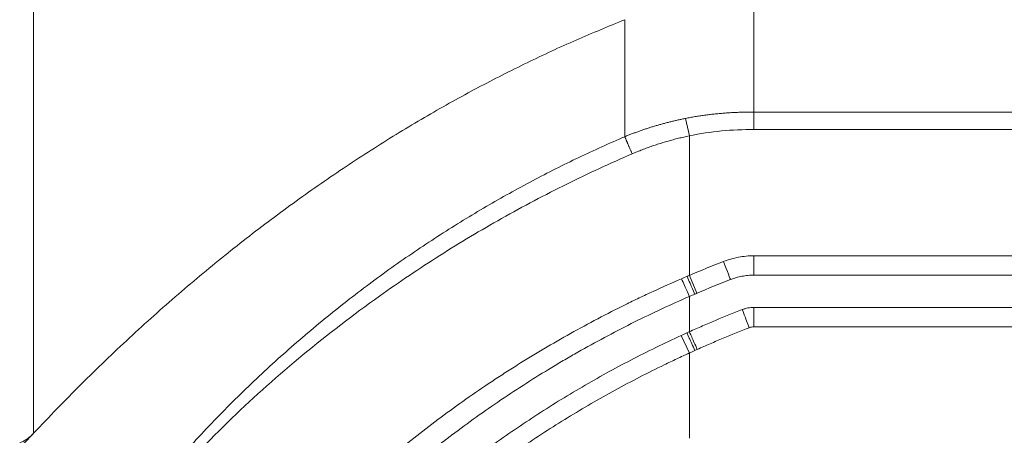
# Model space of a CAD drawing. Header units: millimetres. Extents: x 0 to 594, y 0 to 420.
# Tile 205 of 420: x 231.91 to 239.54, y 321.08 to 324.3. Entities that reach past the tile are written whole.
import ezdxf

# ---------------------------------------------------------------- set-up
doc = ezdxf.new("R2010")
doc.units = ezdxf.units.MM
doc.layers.add('1', color=7, linetype='Continuous', true_color=0xffffff)
doc.styles.add('Arial Unicode MS', font='txt')
doc.dimstyles.get("Standard").update_dxf_attribs({"dimtxt": 0.18, "dimasz": 0.18, "dimexe": 0.18, "dimexo": 0.0625, "dimgap": 0.09, "dimtad": 0, "dimtih": 1, "dimtoh": 1, "dimdec": 4, "dimzin": 0, "dimdsep": 46, "dimtxsty": 'Standard', "dimcen": 0.09, "dimadec": 0, "dimazin": 0, "dimtfac": 1, "dimtdec": 4, "dimtofl": 0, "dimtmove": 0, "dimatfit": 3, "dimfxl": 0, "dimtolj": 1, "dimtzin": 0, "dimarcsym": 0})

# ---------------------------------------------------------------- blocks, each defined once
blk = doc.blocks.new('_U0')
at = {"layer": '1', "color": 18, "lineweight": 13}
for p, q in [((147.6569, 304.1723), (147.6569, 390.192)), ((305.8469, 301.3923), (305.8469, 390.192)), ((147.6569, 388.192), (198.8518, 388.192)), ((305.8469, 388.192), (254.6521, 388.192))]:
    blk.add_line(p, q, dxfattribs=at)
at = {"layer": '1', "color": 18}
for points in [[(147.6569, 388.192), (151.1569, 389.1299), (151.1569, 387.2542)], [(305.8469, 388.192), (302.3469, 387.2542), (302.3469, 389.1299)]]:
    blk.add_solid(points, dxfattribs=at)
at = {"layer": '1', "color": 18, "linetype": 'Continuous', "lineweight": 13, "char_height": 3.5, "attachment_point": 7, "line_spacing_factor": 1.047437, "style": 'Arial Unicode MS'}
for s, insert in [('\\fArial Unicode MS|b0|i0;\\W1.0000;3.16', (200.5373, 385.5562)), ('\\fArial Unicode MS|b0|i0;\\W1.0000;LIFT POINT SPAN', (213.2036, 385.5562))]:
    blk.add_mtext(s, dxfattribs=dict(at, insert=insert))

msp = doc.modelspace()

# ---------------------------------------------------------------- linework, layer by layer
at = {"layer": '1', "color": 155, "linetype": 'Continuous', "lineweight": 13}
for p, q in [((232.017, 330.4474), (232.017, 321.0992)), ((237.0676, 323.5375), (237.0963, 323.4021)), ((237.0963, 322.7733), (237.0963, 322.3214)), ((237.597, 322.4733), (250.9707, 322.4733)), ((237.0963, 322.3214), (237.1551, 322.1834)), ((250.9705, 322.3233), (237.5963, 322.3233)), ((237.5963, 322.0733), (250.9705, 322.0733)), ((250.9707, 321.9233), (237.597, 321.9233)), ((237.0963, 321.7201), (237.0338, 321.8564))]:
    msp.add_line(p, q, dxfattribs=at)
for centre, major_axis, ratio, start_param, end_param in [((237.5963, 322.4733), (0, 0.15), 0.004571, 3.141593, 4.712389), ((237.3605, 322.429), (-0.0544, 0.1398), 0.00225, 3.141593, 4.711513), ((237.079, 322.314), (-0.059, 0.1379), 0.000846, 1.570433, 3.141593), ((237.0366, 322.2957), (-0.0597, 0.1376), 0.002921, 1.569518, 3.140959), ((237.5963, 321.9233), (0, -0.15), 0.004571, 1.570796, 3.141593), ((237.5601, 321.9165), (0.0544, -0.1398), 0.003951, 1.569258, 3.140144), ((237.1397, 321.7398), (0.0618, -0.1367), 0.000362, 1.570633, 3.141593), ((237.1578, 321.748), (0.0614, -0.1368), 0.000513, 1.570566, 3.141478)]:
    msp.add_ellipse(centre, major_axis=major_axis, ratio=ratio, start_param=start_param, end_param=end_param, dxfattribs=at)
for points, knots in [([(237.5963, 323.5869), (237.5963, 323.7659), (237.5963, 324.0992), (237.5963, 324.3681), (237.5963, 324.4835)], [0, 0, 0, 0, 0.5, 1, 1, 1, 1]), ([(236.5963, 324.3019), (236.4705, 324.2503), (236.2151, 324.1458), (235.8347, 323.969), (235.4505, 323.7741), (235.0643, 323.5591), (234.6767, 323.324), (234.289, 323.0683), (233.902, 322.7918), (233.5168, 322.4945), (233.1343, 322.1765), (232.7556, 321.8375), (232.3806, 321.479), (232.1389, 321.2266), (232.017, 321.0992)], [0, 0, 0, 0, 0.072422, 0.146898, 0.223408, 0.301938, 0.382477, 0.465005, 0.549492, 0.635909, 0.724219, 0.814372, 0.906314, 1, 1, 1, 1]), ([(236.5963, 324.3019), (236.5963, 324.1856), (236.5963, 323.9146), (236.5963, 323.5754), (236.5963, 323.3958)], [0, 0, 0, 0, 0.507571, 1, 1, 1, 1]), ([(236.5963, 323.3958), (236.6051, 323.3994), (236.6227, 323.4066), (236.6493, 323.4169), (236.676, 323.427), (236.7029, 323.4368), (236.73, 323.4463), (236.7572, 323.4555), (236.7846, 323.4645), (236.8122, 323.4731), (236.8399, 323.4814), (236.8678, 323.4895), (236.8959, 323.4972), (236.9241, 323.5047), (236.9525, 323.5118), (236.9811, 323.5187), (237.0097, 323.5253), (237.0386, 323.5316), (237.0579, 323.5355), (237.0676, 323.5375)], [0, 0, 0, 0, 0.057765, 0.115638, 0.173624, 0.231728, 0.289956, 0.348313, 0.406804, 0.465434, 0.524206, 0.583126, 0.642198, 0.701424, 0.76081, 0.820357, 0.88007, 0.93995, 1, 1, 1, 1]), ([(237.0676, 323.5375), (237.0796, 323.5398), (237.1038, 323.5446), (237.1403, 323.551), (237.177, 323.5568), (237.214, 323.5622), (237.2513, 323.567), (237.2888, 323.5713), (237.3265, 323.575), (237.3644, 323.5782), (237.4026, 323.5809), (237.4409, 323.5831), (237.4795, 323.5848), (237.5183, 323.586), (237.5573, 323.5868), (237.5833, 323.5868), (237.5963, 323.5869)], [0, 0, 0, 0, 0.069331, 0.138965, 0.208911, 0.279173, 0.349758, 0.420671, 0.491915, 0.563493, 0.635406, 0.707656, 0.780241, 0.853162, 0.926416, 1, 1, 1, 1]), ([(237.5963, 323.5869), (240.0974, 323.5869), (242.6012, 323.5868), (247.0675, 323.5868), (249.0323, 323.5868), (250.9891, 323.5868)], [0, 0, 0, 0, 0.559206, 0.559206, 1, 1, 1, 1]), ([(250.9737, 323.4515), (250.2636, 323.4515), (249.5527, 323.4515), (247.5964, 323.4515), (246.3494, 323.4515), (243.8523, 323.4515), (242.6022, 323.4515), (240.1002, 323.4515), (238.8484, 323.4515), (237.5965, 323.4515)], [0, 0, 0, 0, 0.160076, 0.160076, 0.44005, 0.44005, 0.720025, 0.720025, 1, 1, 1, 1]), ([(232.9857, 320.7193), (233.0369, 320.7791), (233.1387, 320.8981), (233.2961, 321.0712), (233.4561, 321.2393), (233.6187, 321.4021), (233.7837, 321.5598), (233.9508, 321.7122), (234.1199, 321.8596), (234.2909, 322.0017), (234.4634, 322.1388), (234.6374, 322.2708), (234.8127, 322.3977), (234.9891, 322.5195), (235.1663, 322.6364), (235.3443, 322.7482), (235.5228, 322.8552), (235.7016, 322.9572), (235.8807, 323.0544), (236.0598, 323.1469), (236.2387, 323.2345), (236.4172, 323.3178), (236.5369, 323.3699), (236.5963, 323.3958)], [0, 0, 0, 0, 0.052179, 0.103937, 0.15527, 0.206176, 0.256649, 0.306685, 0.356275, 0.405411, 0.454087, 0.502295, 0.55003, 0.597286, 0.644056, 0.690331, 0.736107, 0.781379, 0.826142, 0.870392, 0.914123, 0.957328, 1, 1, 1, 1]), ([(237.0963, 323.4021), (237.0824, 323.3991), (237.0546, 323.3931), (237.0131, 323.3833), (236.972, 323.3728), (236.9311, 323.3617), (236.8906, 323.3498), (236.8504, 323.3372), (236.8104, 323.3239), (236.7708, 323.3098), (236.7314, 323.295), (236.6922, 323.2795), (236.6663, 323.2685), (236.6534, 323.263)], [0, 0, 0, 0, 0.091957, 0.183544, 0.274814, 0.365818, 0.456609, 0.547242, 0.637773, 0.728256, 0.81875, 0.909312, 1, 1, 1, 1]), ([(236.6534, 323.263), (236.5686, 323.2257), (236.3983, 323.1507), (236.1455, 323.0293), (235.8929, 322.9003), (235.5626, 322.72), (235.1588, 322.4786), (234.6426, 322.1308), (234.1006, 321.7143), (233.5416, 321.2208), (233.2014, 320.8579), (233.03, 320.6752)], [0, 0, 0, 0, 0.061524, 0.123589, 0.186396, 0.250154, 0.374102, 0.499969, 0.66603, 0.831859, 1, 1, 1, 1]), ([(237.3608, 322.429), (237.3798, 322.4364), (237.399, 322.4428), (237.4377, 322.4538), (237.4767, 322.463), (237.5164, 322.4686), (237.5565, 322.4724), (237.5767, 322.4733), (237.597, 322.4733)], [0, 0, 0, 0, 0.25, 0.25, 0.5, 0.75, 0.75, 1, 1, 1, 1]), ([(237.5963, 322.3233), (237.5807, 322.3233), (237.5652, 322.3226), (237.5344, 322.3197), (237.5039, 322.3154), (237.4739, 322.3083), (237.4442, 322.2999), (237.4295, 322.2949), (237.4149, 322.2892)], [0, 0, 0, 0, 0.25, 0.25, 0.5, 0.75, 0.75, 1, 1, 1, 1]), ([(233.9356, 320.1169), (234.0441, 320.2333), (234.1553, 320.3465), (234.383, 320.5665), (234.4995, 320.6734), (234.738, 320.881), (234.8598, 320.9816), (235.109, 321.1768), (235.2362, 321.2713), (235.4312, 321.4083), (235.4968, 321.4532), (235.5964, 321.5194), (235.6297, 321.5413), (235.68, 321.5738), (235.6968, 321.5846), (235.7305, 321.6061), (235.7473, 321.6168), (235.8995, 321.7124), (236.0368, 321.7938), (236.3154, 321.9495), (236.4568, 322.0238), (236.636, 322.1122), (236.672, 322.1296), (236.7442, 322.1641), (236.7805, 322.1811), (236.8895, 322.2314), (236.9626, 322.264), (237.0361, 322.2957)], [0, 0, 0, 0, 0.125, 0.125, 0.25, 0.25, 0.375, 0.375, 0.5, 0.5, 0.5625, 0.5625, 0.59375, 0.59375, 0.609375, 0.609375, 0.625, 0.625, 0.75, 0.75, 0.875, 0.875, 0.90625, 0.90625, 0.9375, 0.9375, 1, 1, 1, 1]), ([(234.0709, 320.0108), (234.1237, 320.0679), (234.1772, 320.1243), (234.2585, 320.2079), (234.2858, 320.2356), (234.3407, 320.2906), (234.3684, 320.3179), (234.5074, 320.4535), (234.6213, 320.559), (234.8546, 320.7641), (234.9739, 320.8637), (235.1112, 320.9724), (235.1265, 320.9844), (235.1572, 321.0084), (235.1726, 321.0203), (235.2189, 321.056), (235.3119, 321.1266), (235.4062, 321.1955), (235.5965, 321.3306), (235.7257, 321.4174), (235.923, 321.5427), (235.9893, 321.5836), (236.0897, 321.6437), (236.1233, 321.6635), (236.1739, 321.693), (236.1909, 321.7027), (236.2247, 321.7221), (236.3774, 321.809), (236.5325, 321.8912), (236.8117, 322.0301), (236.9531, 322.0959), (237.0963, 322.1581)], [0, 0, 0, 0, 0.0625, 0.0625, 0.09375, 0.09375, 0.125, 0.125, 0.25, 0.25, 0.375, 0.375, 0.390625, 0.390625, 0.40625, 0.40625, 0.4375, 0.5, 0.5, 0.625, 0.625, 0.6875, 0.6875, 0.71875, 0.71875, 0.734375, 0.734375, 0.75, 0.875, 0.875, 1, 1, 1, 1]), ([(237.5056, 322.0563), (237.5129, 322.0591), (237.5203, 322.0616), (237.5351, 322.0658), (237.5501, 322.0694), (237.5654, 322.0715), (237.5808, 322.0729), (237.5885, 322.0733), (237.5963, 322.0733)], [0, 0, 0, 0, 0.25, 0.25, 0.5, 0.75, 0.75, 1, 1, 1, 1]), ([(237.0963, 321.8848), (237.1301, 321.9), (237.1639, 321.9149), (237.2318, 321.9443), (237.2658, 321.9588), (237.3681, 322.0017), (237.4367, 322.0294), (237.5056, 322.0563)], [0, 0, 0, 0, 0.25, 0.25, 0.5, 0.5, 1, 1, 1, 1]), ([(237.5607, 321.9165), (237.4929, 321.8901), (237.4254, 321.8629), (237.3247, 321.8207), (237.2912, 321.8065), (237.2244, 321.7775), (237.1911, 321.7629), (237.1579, 321.748)], [0, 0, 0, 0, 0.5, 0.5, 0.75, 0.75, 1, 1, 1, 1]), ([(234.2545, 319.8412), (234.3528, 319.9475), (234.4536, 320.0513), (234.5829, 320.178), (234.6089, 320.2032), (234.6482, 320.2407), (234.6613, 320.2532), (234.6876, 320.278), (234.7536, 320.3399), (234.8204, 320.4006), (234.9822, 320.5442), (235.0921, 320.6369), (235.3159, 320.8165), (235.4298, 320.9034), (235.6617, 321.0715), (235.7796, 321.1526), (236.0195, 321.3091), (236.1414, 321.3845), (236.3893, 321.5294), (236.5153, 321.5989), (236.7715, 321.7321), (236.9016, 321.7958), (237.0338, 321.8564)], [0, 0, 0, 0, 0.125, 0.125, 0.15625, 0.15625, 0.171875, 0.171875, 0.1875, 0.25, 0.25, 0.375, 0.375, 0.5, 0.5, 0.625, 0.625, 0.75, 0.75, 0.875, 0.875, 1, 1, 1, 1]), ([(237.0963, 321.7201), (237.0962, 321.72), (237.0961, 321.72), (237.0958, 321.7199), (237.0954, 321.7197), (237.0946, 321.7193), (237.0928, 321.7185), (237.0892, 321.7168), (237.082, 321.7136), (237.0678, 321.707), (237.0392, 321.6939), (236.9824, 321.6674), (236.8693, 321.6134), (236.7735, 321.5654), (236.5834, 321.4674), (236.4587, 321.3992), (236.2132, 321.257), (236.0924, 321.1831), (235.8548, 321.0295), (235.7379, 320.9499), (235.5081, 320.785), (235.3952, 320.6997), (235.1732, 320.5234), (235.0642, 320.4324), (234.9037, 320.2914), (234.8507, 320.2437), (234.7851, 320.1831), (234.772, 320.1709), (234.7459, 320.1465), (234.7328, 320.1343), (234.6939, 320.0974), (234.6681, 320.0726), (234.5398, 319.9482), (234.4397, 319.8461), (234.3422, 319.7415)], [0, 0, 0, 0, 0.000122, 0.000122, 0.000244, 0.000488, 0.000977, 0.001953, 0.003906, 0.007813, 0.015625, 0.03125, 0.0625, 0.125, 0.125, 0.25, 0.25, 0.375, 0.375, 0.5, 0.5, 0.625, 0.625, 0.75, 0.75, 0.8125, 0.8125, 0.828125, 0.828125, 0.84375, 0.84375, 0.875, 0.875, 1, 1, 1, 1]), ([(237.0963, 321.0618), (237.0963, 321.0906), (237.0963, 321.3101), (237.0963, 321.5295), (237.0963, 321.7201)], [0, 0, 0, 0, 0.131412, 1, 1, 1, 1]), ([(232.017, 321.0992), (232.0127, 321.0947), (232.0083, 321.0902), (231.9995, 321.0816), (231.995, 321.0775), (231.9859, 321.0694), (231.9813, 321.0656), (231.9753, 321.0609), (231.9741, 321.06), (231.9718, 321.0582), (231.9682, 321.0556), (231.9646, 321.053), (231.9575, 321.0482), (231.9528, 321.0452), (231.9458, 321.041), (231.9434, 321.0397), (231.9399, 321.0378), (231.9388, 321.0372), (231.9365, 321.036), (231.9353, 321.0354), (231.9297, 321.0326), (231.9254, 321.0306), (231.9171, 321.0272), (231.9131, 321.0257), (231.9094, 321.0244)], [0, 0, 0, 0, 0.125, 0.125, 0.25, 0.25, 0.375, 0.375, 0.40625, 0.40625, 0.4375, 0.5, 0.5, 0.625, 0.625, 0.6875, 0.6875, 0.71875, 0.71875, 0.75, 0.75, 0.875, 0.875, 1, 1, 1, 1])]:
    msp.add_open_spline(points, degree=3, knots=knots, dxfattribs=at)
for points, weights in [([(237.5963, 323.5869), (237.5965, 323.525), (237.5965, 323.4515)], [1, 0.959322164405, 1]), ([(236.5963, 323.3958), (236.6212, 323.3362), (236.6534, 323.263)], [0.999999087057, 0.952421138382, 0.999999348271])]:
    msp.add_rational_spline(points, weights, degree=2, dxfattribs=at)
for points in [[(237.5965, 323.4515), (237.4282, 323.4515), (237.2612, 323.4371), (237.0963, 323.4021)], [(237.0963, 323.4021), (237.0963, 323.1925), (237.0963, 322.9829), (237.0963, 322.7733)], [(237.0963, 322.3214), (237.1839, 322.3586), (237.2721, 322.3945), (237.3608, 322.429)], [(237.0361, 322.2957), (237.0504, 322.3018), (237.0646, 322.3079), (237.0789, 322.314)], [(237.0789, 322.314), (237.0847, 322.3165), (237.0905, 322.3189), (237.0963, 322.3214)], [(237.4149, 322.2892), (237.3278, 322.2553), (237.2412, 322.22), (237.1551, 322.1834)], [(237.0963, 322.1581), (237.1102, 322.1641), (237.1242, 322.1701), (237.1381, 322.1761)], [(237.0963, 321.8848), (237.0963, 321.9759), (237.0963, 322.067), (237.0963, 322.1581)], [(237.1551, 322.1834), (237.1494, 322.1809), (237.1438, 322.1785), (237.1381, 322.1761)], [(237.597, 321.9233), (237.5908, 321.9233), (237.5784, 321.9221), (237.5665, 321.9188), (237.5607, 321.9165)], [(237.0338, 321.8564), (237.0485, 321.8632), (237.0632, 321.8699), (237.078, 321.8765)], [(237.078, 321.8765), (237.0841, 321.8793), (237.0902, 321.8821), (237.0963, 321.8848)], [(237.1398, 321.7398), (237.1253, 321.7333), (237.1108, 321.7267), (237.0963, 321.7201)], [(237.1579, 321.748), (237.1518, 321.7453), (237.1458, 321.7426), (237.1398, 321.7398)], [(232.017, 321.0992), (231.9871, 321.0671), (231.9573, 321.0351), (231.9274, 321.003)]]:
    msp.add_open_spline(points, degree=3, dxfattribs=at)

# ---------------------------------------------------------------- dimensions: what is measured, and where the dimension line sits
at = {"layer": '1', "color": 18, "linetype": 'Continuous', "lineweight": 13}
dim = msp.add_linear_dim(base=(305.8469, 388.192), p1=(147.6569, 304.1723), p2=(305.8469, 301.3923), text=' <> \\fArial Unicode MS|b0|i0;\\C18;{\\H1.00x;\\fArial Unicode MS|b0|i0;LIFT POINT SPAN\\fArial Unicode MS|b0|i0;}\\C18;', dimstyle='Standard', override={"dimtxt": 3.5, "dimasz": 3.5, "dimexe": 2, "dimexo": 0, "dimgap": 1.5, "dimtih": 1, "dimtoh": 1, "dimdec": 2, "dimlfac": 0.02, "dimdsep": 46, "dimlunit": 2, "dimtxsty": 'Arial Unicode MS', "dimsah": 1, "dimse1": 0, "dimse2": 0, "dimsd1": 0, "dimsd2": 0, "dimclrd": 18, "dimclre": 18, "dimclrt": 18, "dimtol": 0, "dimtm": -0.1, "dimtfac": 1, "dimtdec": 2, "dimtofl": 1, "dimtmove": 0, "dimlwd": 13, "dimlwe": 13}, dxfattribs=at)
dim.commit()
dim.dimension.update_dxf_attribs({"geometry": '_U0', "text_midpoint": (226.7519, 388.192), "dimtype": 160})

doc.saveas('drawing.dxf')
